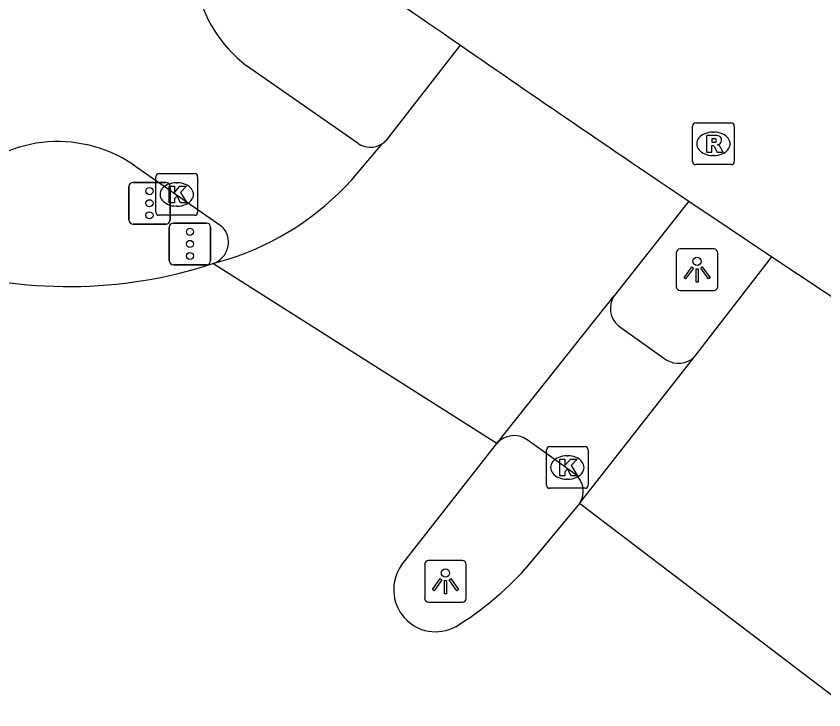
# Model space of a CAD drawing. Extents: x 156414 to 157775, y 382335 to 383765.
# Drawn here: x 157073.9 to 157093.28, y 382825.08 to 382841.74 of the extents above; entities that cross this region are included whole.
import ezdxf

# ---------------------------------------------------------------- set-up
doc = ezdxf.new("R2010")
doc.units = 0
for name, color, linetype in [('IMGEO_Fietspad_gesloten', 7, 'Continuous'), ('IMGEO_Kolk', 7, 'Continuous'), ('IMGEO_Lichtpunt', 7, 'Continuous'), ('IMGEO_OVBaan_gesloten', 7, 'Continuous'), ('IMGEO_Rijbaan_lokaal_gesloten', 7, 'Continuous'), ('IMGEO_Rijbaan_regionaal_gesloten', 7, 'Continuous'), ('IMGEO_Rioolput', 7, 'Continuous'), ('IMGEO_Verkeersregelinstallatiepaal', 7, 'Continuous')]:
    doc.layers.add(name, color=color, linetype=linetype)

msp = doc.modelspace()

# ---------------------------------------------------------------- linework, layer by layer
at = {"layer": 'IMGEO_Fietspad_gesloten'}
for points in [[(157082.1, 382838.677), (157079.425, 382840.543)], [(157076.71, 382838.169), (157078.818, 382836.701)], [(157088.349, 382834.298), (157089.494, 382833.484)], [(157087.308, 382830.741), (157086.155, 382831.565)]]:
    msp.add_lwpolyline(points, dxfattribs=at)
for centre, radius, start, end in [((157081.465, 382843.173), 3.329, 153.2009, 232.2002), ((157074.895, 382835.478), 3.246, 56.0014, 137.3281), ((157082.392, 382839.117), 0.528, 236.4321, 302.5732), ((157078.454, 382836.307), 0.536, 287.7745, 47.302), ((157088.705, 382834.718), 0.55, 146.8234, 229.7482), ((157089.789, 382833.959), 0.559, 238.1987, 313.5561), ((157085.844, 382831.127), 0.537, 54.5761, 140.219), ((157086.976, 382830.329), 0.529, 325.9063, 51.1236)]:
    msp.add_arc(centre, radius, start, end, dxfattribs=at)
at = {"layer": 'IMGEO_Kolk'}
for p, q in [((157077.324, 382837.955), (157078.176, 382837.955)), ((157077.249, 382837.029), (157077.249, 382837.881)), ((157077.737, 382837.735), (157077.762, 382837.735)), ((157078.25, 382837.881), (157078.25, 382837.029)), ((157077.76, 382837.175), (157077.735, 382837.175)), ((157078.176, 382836.955), (157077.324, 382836.955)), ((157086.622, 382830.473), (157086.622, 382831.325)), ((157086.697, 382831.399), (157087.549, 382831.399)), ((157087.623, 382831.325), (157087.623, 382830.473)), ((157087.11, 382831.179), (157087.135, 382831.179)), ((157087.133, 382830.619), (157087.108, 382830.619)), ((157087.549, 382830.399), (157086.697, 382830.399))]:
    msp.add_line(p, q, dxfattribs=at)
for points in [[(157077.324, 382837.955), (157078.176, 382837.955)], [(157077.249, 382837.029), (157077.249, 382837.881)], [(157078.25, 382837.881), (157078.25, 382837.029)], [(157077.57, 382837.655), (157077.693, 382837.655), (157077.693, 382837.504), (157077.823, 382837.655), (157077.987, 382837.655), (157077.841, 382837.504), (157077.994, 382837.255), (157077.842, 382837.255), (157077.757, 382837.419), (157077.693, 382837.352), (157077.693, 382837.255), (157077.57, 382837.255), (157077.57, 382837.655)], [(157078.176, 382836.955), (157077.324, 382836.955)], [(157086.622, 382830.473), (157086.622, 382831.325)], [(157086.697, 382831.399), (157087.549, 382831.399)], [(157087.623, 382831.325), (157087.623, 382830.473)], [(157086.943, 382831.099), (157087.066, 382831.099), (157087.066, 382830.948), (157087.196, 382831.099), (157087.36, 382831.099), (157087.214, 382830.948), (157087.367, 382830.699), (157087.215, 382830.699), (157087.13, 382830.863), (157087.066, 382830.796), (157087.066, 382830.699), (157086.943, 382830.699), (157086.943, 382831.099)], [(157087.549, 382830.399), (157086.697, 382830.399)]]:
    msp.add_lwpolyline(points, dxfattribs=at)
for centre, start, end in [((157077.326, 382837.879), 91.552, 178.448), ((157077.326, 382837.879), 91.552, 178.448), ((157078.174, 382837.879), 1.552, 88.448), ((157078.174, 382837.879), 1.552, 88.448), ((157077.326, 382837.031), 181.552, 268.448), ((157077.326, 382837.031), 181.552, 268.448), ((157078.174, 382837.031), 271.552, 358.448), ((157078.174, 382837.031), 271.552, 358.448), ((157086.699, 382831.323), 91.552, 178.448), ((157086.699, 382831.323), 91.552, 178.448), ((157087.547, 382831.323), 1.552, 88.448), ((157087.547, 382831.323), 1.552, 88.448), ((157086.699, 382830.475), 181.552, 268.448), ((157086.699, 382830.475), 181.552, 268.448), ((157087.547, 382830.475), 271.552, 358.448), ((157087.547, 382830.475), 271.552, 358.448)]:
    msp.add_arc(centre, 0.0765, start, end, dxfattribs=at)
for centre, major_axis, ratio, start_param, end_param in [((157077.736, 382837.455), (-0.387, 0.002), 0.722429, 4.712389, 7.853982), ((157077.761, 382837.455), (-0.39, 0.002), 0.717154, 1.570796, 4.712389), ((157087.109, 382830.899), (-0.387, 0.002), 0.722429, 4.712389, 7.853982), ((157087.134, 382830.899), (-0.39, 0.002), 0.717154, 1.570796, 4.712389)]:
    msp.add_ellipse(centre, major_axis=major_axis, ratio=ratio, start_param=start_param, end_param=end_param, dxfattribs=at)
at = {"layer": 'IMGEO_Lichtpunt'}
for p, q in [((157089.736, 382836.052), (157089.736, 382835.245)), ((157089.736, 382836.052), (157089.736, 382835.245)), ((157090.638, 382836.147), (157089.83, 382836.147)), ((157090.638, 382836.147), (157089.83, 382836.147)), ((157090.732, 382835.245), (157090.732, 382836.052)), ((157090.732, 382835.245), (157090.732, 382836.052)), ((157089.83, 382835.151), (157090.638, 382835.151)), ((157089.83, 382835.151), (157090.638, 382835.151)), ((157084.601, 382828.662), (157083.793, 382828.662)), ((157084.601, 382828.662), (157083.793, 382828.662)), ((157083.699, 382828.567), (157083.699, 382827.76)), ((157083.699, 382828.567), (157083.699, 382827.76)), ((157084.695, 382827.76), (157084.695, 382828.567)), ((157084.695, 382827.76), (157084.695, 382828.567)), ((157083.793, 382827.666), (157084.601, 382827.666)), ((157083.793, 382827.666), (157084.601, 382827.666))]:
    msp.add_line(p, q, dxfattribs=at)
for points in [[(157090.11, 382835.716), (157090.149, 382835.688), (157089.961, 382835.426), (157089.923, 382835.453), (157090.11, 382835.716)], [(157090.212, 382835.668), (157090.259, 382835.668), (157090.259, 382835.346), (157090.212, 382835.346), (157090.212, 382835.668)], [(157090.322, 382835.688), (157090.36, 382835.715), (157090.547, 382835.453), (157090.508, 382835.425), (157090.322, 382835.688)], [(157084.073, 382828.231), (157084.112, 382828.203), (157083.924, 382827.941), (157083.886, 382827.968), (157084.073, 382828.231)], [(157084.285, 382828.203), (157084.323, 382828.23), (157084.51, 382827.968), (157084.471, 382827.94), (157084.285, 382828.203)], [(157084.175, 382828.183), (157084.222, 382828.183), (157084.222, 382827.861), (157084.175, 382827.861), (157084.175, 382828.183)]]:
    msp.add_lwpolyline(points, dxfattribs=at)
for centre in [(157090.235, 382835.85), (157084.198, 382828.365)]:
    msp.add_circle(centre, 0.0994, dxfattribs=at)
for centre, start, end in [((157089.83, 382836.052), 90, 180), ((157089.83, 382836.052), 90, 180), ((157090.638, 382836.052), 0, 90), ((157090.638, 382836.052), 0, 90), ((157089.83, 382835.245), 180, 270), ((157089.83, 382835.245), 180, 270), ((157090.638, 382835.245), 270, 0), ((157090.638, 382835.245), 270, 360), ((157083.793, 382828.567), 90, 180), ((157083.793, 382828.567), 90, 180), ((157084.601, 382828.567), 0, 90), ((157084.601, 382828.567), 0, 90), ((157083.793, 382827.76), 180, 270), ((157083.793, 382827.76), 180, 270), ((157084.601, 382827.76), 270, 0), ((157084.601, 382827.76), 270, 360)]:
    msp.add_arc(centre, 0.0946, start, end, dxfattribs=at)
at = {"layer": 'IMGEO_OVBaan_gesloten'}
for points in [[(157084.111, 382841.349), (157084.335, 382841.193), (157084.56, 382841.038)], [(157090.036, 382837.296), (157091.032, 382836.626), (157092.03, 382835.958)], [(157092.03, 382835.958), (157093.31, 382835.106), (157094.593, 382834.257), (157095.878, 382833.412)]]:
    msp.add_lwpolyline(points, dxfattribs=at)
for centre, radius, start, end in [((157296.492, 383151.551), 375.94, 234.61314, 235.60241), ((157374.123, 383258.904), 508.388, 235.27968, 236.02717)]:
    msp.add_arc(centre, radius, start, end, dxfattribs=at)
at = {"layer": 'IMGEO_Rijbaan_lokaal_gesloten'}
for points in [[(157082.676, 382838.672), (157082.79, 382838.77), (157084.56, 382841.038)], [(157081.949, 382837.809), (157082.676, 382838.672)], [(157090.036, 382837.296), (157088.244, 382835.019)], [(157078.618, 382835.796), (157079.01, 382835.908)], [(157090.174, 382833.554), (157092.03, 382835.958)], [(157085.431, 382831.471), (157088.244, 382835.019)], [(157087.414, 382830.033), (157090.174, 382833.554)]]:
    msp.add_lwpolyline(points, dxfattribs=at)
msp.add_arc((157076.936, 382842.337), 6.755, 287.8808, 317.9103, dxfattribs=at)
at = {"layer": 'IMGEO_Rijbaan_regionaal_gesloten'}
for points in [[(157085.431, 382831.471), (157078.618, 382835.796)], [(157083.146, 382828.554), (157085.431, 382831.471)], [(157087.414, 382830.033), (157086.113, 382828.462)], [(157093.925, 382825.079), (157087.414, 382830.033)]]:
    msp.add_lwpolyline(points, dxfattribs=at)
for centre, radius, start, end in [((157075.163, 382846.311), 11.068, 252.5521, 288.1922), ((157083.964, 382827.963), 1.009, 144.1251, 298.5425), ((157080.293, 382833.766), 7.874, 301.8288, 317.6538)]:
    msp.add_arc(centre, radius, start, end, dxfattribs=at)
at = {"layer": 'IMGEO_Rioolput'}
for p, q in [((157090.128, 382838.245), (157090.128, 382839.097)), ((157090.203, 382839.171), (157091.055, 382839.171)), ((157091.129, 382839.097), (157091.129, 382838.245)), ((157090.616, 382838.951), (157090.641, 382838.951)), ((157090.639, 382838.391), (157090.614, 382838.391)), ((157091.055, 382838.171), (157090.203, 382838.171))]:
    msp.add_line(p, q, dxfattribs=at)
for points in [[(157090.128, 382838.245), (157090.128, 382839.097)], [(157090.203, 382839.171), (157091.055, 382839.171)], [(157091.129, 382839.097), (157091.129, 382838.245)], [(157090.717, 382838.869), (157090.465, 382838.871), (157090.465, 382838.471)], [(157090.643, 382838.79), (157090.589, 382838.79), (157090.589, 382838.709)], [(157090.589, 382838.709), (157090.641, 382838.709)], [(157090.465, 382838.471), (157090.589, 382838.471), (157090.589, 382838.633), (157090.6, 382838.633)], [(157090.647, 382838.604), (157090.718, 382838.471), (157090.858, 382838.471), (157090.793, 382838.597)], [(157091.055, 382838.171), (157090.203, 382838.171)]]:
    msp.add_lwpolyline(points, dxfattribs=at)
for centre, radius, start, end in [((157090.205, 382839.095), 0.0765, 91.552, 178.448), ((157090.205, 382839.095), 0.0765, 91.552, 178.448), ((157091.053, 382839.095), 0.0765, 1.552, 88.448), ((157091.053, 382839.095), 0.0765, 1.552, 88.448), ((157090.625, 382838.898), 0.19, 274.7715, 282.9687), ((157090.649, 382838.694), 0.0964, 77.0061, 93.1865), ((157090.663, 382838.751), 0.0378, 276.6634, 79.6772), ((157090.716, 382838.759), 0.109, 350.3612, 89.416), ((157090.714, 382838.759), 0.112, 277.5842, 350.9817), ((157090.599, 382838.58), 0.0533, 26.0293, 88.6989), ((157090.698, 382838.544), 0.108, 29.5134, 73.7905), ((157090.205, 382838.247), 0.0765, 181.552, 268.448), ((157090.205, 382838.247), 0.0765, 181.552, 268.448), ((157091.053, 382838.247), 0.0765, 271.552, 358.448), ((157091.053, 382838.247), 0.0765, 271.552, 358.448)]:
    msp.add_arc(centre, radius, start, end, dxfattribs=at)
for centre, major_axis, ratio, start_param, end_param in [((157090.615, 382838.671), (-0.387, 0.002), 0.722429, 4.712389, 7.853982), ((157090.64, 382838.671), (-0.39, 0.002), 0.717154, 1.570796, 4.712389)]:
    msp.add_ellipse(centre, major_axis=major_axis, ratio=ratio, start_param=start_param, end_param=end_param, dxfattribs=at)
at = {"layer": 'IMGEO_Verkeersregelinstallatiepaal'}
for p, q in [((157076.7, 382837.744), (157077.49, 382837.744)), ((157077.49, 382837.744), (157076.7, 382837.744)), ((157076.6, 382836.844), (157076.6, 382837.644)), ((157076.6, 382837.644), (157076.6, 382836.844)), ((157077.59, 382837.644), (157077.59, 382836.844)), ((157077.59, 382836.844), (157077.59, 382837.644)), ((157077.671, 382836.768), (157078.461, 382836.768)), ((157078.461, 382836.768), (157077.671, 382836.768)), ((157077.49, 382836.744), (157076.7, 382836.744)), ((157076.7, 382836.744), (157077.49, 382836.744)), ((157077.571, 382835.868), (157077.571, 382836.668)), ((157077.571, 382836.668), (157077.571, 382835.868)), ((157078.561, 382836.668), (157078.561, 382835.868)), ((157078.561, 382835.868), (157078.561, 382836.668)), ((157078.461, 382835.768), (157077.671, 382835.768)), ((157077.671, 382835.768), (157078.461, 382835.768))]:
    msp.add_line(p, q, dxfattribs=at)
for centre in [(157077.095, 382837.534), (157077.095, 382837.244), (157077.095, 382836.954), (157078.066, 382836.558), (157078.066, 382836.268), (157078.066, 382835.978)]:
    msp.add_circle(centre, 0.085, dxfattribs=at)
for centre, start, end in [((157076.7, 382837.644), 90, 180), ((157076.7, 382837.644), 90, 180), ((157077.49, 382837.644), 0, 90), ((157077.49, 382837.644), 360, 90), ((157076.7, 382836.844), 180, 270), ((157076.7, 382836.844), 180, 270), ((157077.49, 382836.844), 270, 0), ((157077.49, 382836.844), 270, 0), ((157077.671, 382836.668), 90, 180), ((157077.671, 382836.668), 90, 180), ((157078.461, 382836.668), 0, 90), ((157078.461, 382836.668), 360, 90), ((157077.671, 382835.868), 180, 270), ((157077.671, 382835.868), 180, 270), ((157078.461, 382835.868), 270, 0), ((157078.461, 382835.868), 270, 0)]:
    msp.add_arc(centre, 0.1, start, end, dxfattribs=at)

doc.saveas('drawing.dxf')
